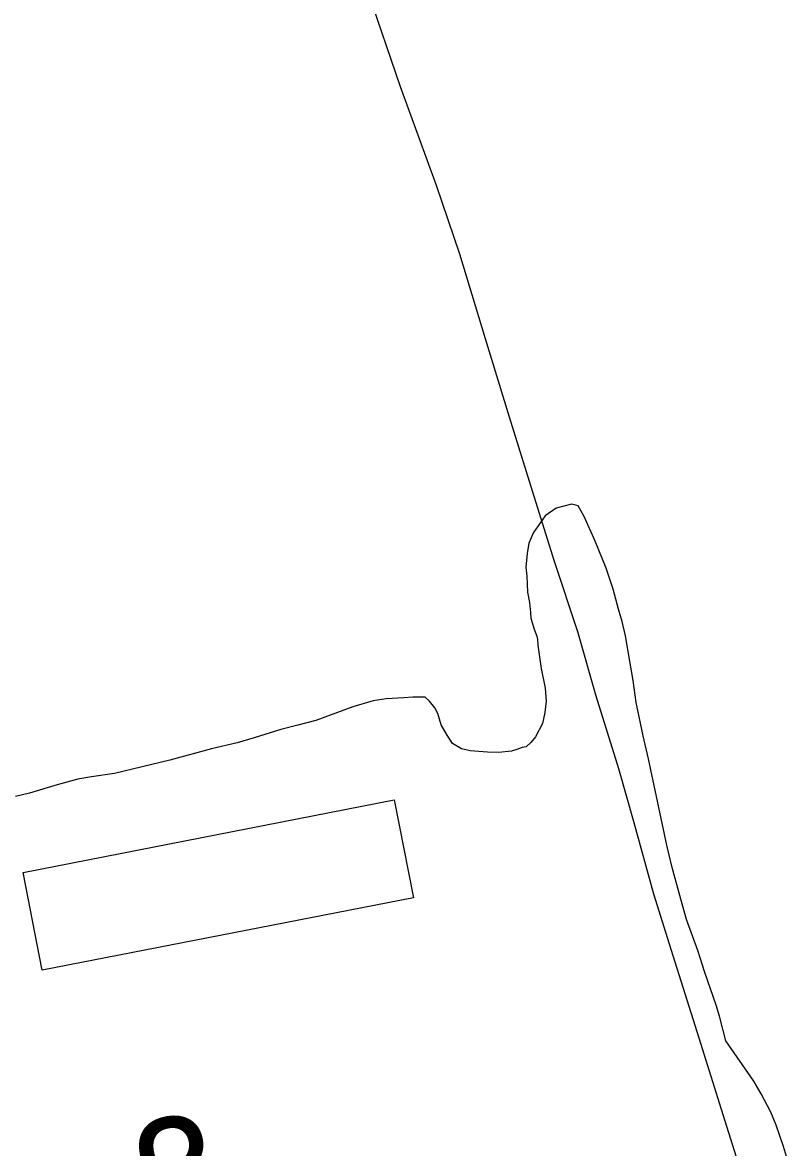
# Model space of a CAD drawing. Extents: x 3477039 to 3515015, y 546746 to 572297.
# Drawn here: x 3506670 to 3507111, y 567644 to 568292 of the extents above; entities that cross this region are included whole.
import ezdxf

# ---------------------------------------------------------------- set-up
doc = ezdxf.new("R2010")
doc.units = 0
for name, color, linetype in [('V-BLDG-OTLN', 7, 'Continuous'), ('V-RAIL-IDEN', 7, 'Continuous'), ('V-SITE-VEGE', 7, 'Continuous'), ('V-TOPO-SHOR', 7, 'Continuous')]:
    doc.layers.add(name, color=color, linetype=linetype)

msp = doc.modelspace()

# ---------------------------------------------------------------- linework, layer by layer
at = {"layer": 'V-BLDG-OTLN'}
msp.add_lwpolyline([(3506895.2861712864, 567787.8943978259), (3506681.6175986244, 567746.2034812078), (3506670.631620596, 567802.5073685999), (3506884.3001932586, 567844.198285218)], close=True, dxfattribs=at)
at = {"layer": 'V-SITE-VEGE'}
for p, q in [((3506986.245, 568014.454), (3506977.494, 568012.0820000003)), ((3506990.216, 568013.401), (3506986.245, 568014.454)), ((3506993.62, 568007.38), (3506990.216, 568013.401)), ((3506971.207, 568007.683), (3506964.35, 567998.064)), ((3506977.494, 568012.0820000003), (3506971.207, 568007.6830000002)), ((3506999.903, 567993.0930000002), (3506993.62, 568007.38)), ((3506964.35, 567998.064), (3506961.776, 567991.87)), ((3506961.776, 567991.87), (3506960.699, 567985.9090000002)), ((3507006.166, 567977.5630000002), (3506999.903, 567993.0930000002)), ((3506960.699, 567985.9090000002), (3506960.092, 567978.194)), ((3506960.092, 567978.194), (3506960.52, 567972.955)), ((3507010.238, 567965.552), (3507006.166, 567977.5630000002)), ((3506960.52, 567972.955), (3506960.893, 567963.7350000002)), ((3506960.893, 567963.7350000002), (3506962.056, 567957.741)), ((3507013.3200000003, 567954.052), (3507010.238, 567965.552)), ((3506962.056, 567957.741), (3506962.7260000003, 567952)), ((3506962.7260000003, 567952), (3506962.931, 567948.76)), ((3506962.931, 567948.76), (3506964.838, 567942.508)), ((3507015.4620000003, 567946.7980000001), (3507013.3200000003, 567954.052)), ((3506964.838, 567942.508), (3506966.2770000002, 567938.504)), ((3507017.342, 567938.5510000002), (3507015.4620000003, 567946.7980000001)), ((3506966.2770000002, 567938.504), (3506966.748, 567936.5050000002)), ((3506966.748, 567936.5050000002), (3506966.953, 567933.263)), ((3507019.886, 567924.0710000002), (3507017.342, 567938.5510000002)), ((3506966.953, 567933.263), (3506968.762, 567919.7870000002)), ((3507021.725, 567912.836), (3507019.886, 567924.0710000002)), ((3506968.762, 567919.7870000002), (3506971.1, 567908.546)), ((3507023.548, 567900.358), (3507021.725, 567912.836)), ((3506889.8170000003, 567902.9300000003), (3506879.598, 567902.322)), ((3506895.054, 567903.356), (3506889.8170000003, 567902.9300000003)), ((3506902.028, 567903.262), (3506895.054, 567903.356)), ((3506904.487, 567900.9840000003), (3506902.028, 567903.262)), ((3506971.1, 567908.546), (3506971.7460000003, 567901.064)), ((3506860.357, 567897.8510000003), (3506839.074, 567889.921)), ((3506872.108, 567901.179), (3506860.357, 567897.8510000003)), ((3506879.598, 567902.322), (3506872.108, 567901.179)), ((3506907.6780000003, 567897.206), (3506904.487, 567900.9840000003)), ((3506909.3740000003, 567893.943), (3506907.6780000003, 567897.206)), ((3506971.7460000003, 567901.064), (3506970.91, 567894.5990000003)), ((3507027.519, 567881.123), (3507023.548, 567900.358)), ((3506839.074, 567889.921), (3506828.826, 567887.322)), ((3506911.278, 567887.443), (3506909.3740000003, 567893.943)), ((3506970.91, 567894.5990000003), (3506969.577, 567888.1410000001)), ((3506819.075, 567884.715), (3506803.568, 567879.943)), ((3506828.826, 567887.3220000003), (3506819.075, 567884.7150000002)), ((3506914.682, 567881.4180000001), (3506911.278, 567887.443)), ((3506969.577, 567888.1410000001), (3506965.487, 567880.476)), ((3506793.813, 567877.088), (3506779.0700000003, 567873.5530000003)), ((3506803.568, 567879.9430000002), (3506793.813, 567877.088)), ((3506917.857, 567876.6420000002), (3506914.682, 567881.4180000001)), ((3506962.951, 567877.273), (3506960.176, 567874.817)), ((3506965.487, 567880.476), (3506962.951, 567877.273)), ((3507030.576, 567867.876), (3507027.519, 567881.123)), ((3506779.0700000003, 567873.5530000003), (3506755.0670000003, 567867.1550000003)), ((3506923.044, 567873.5800000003), (3506917.857, 567876.6420000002)), ((3506928.0130000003, 567872.5170000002), (3506923.044, 567873.5800000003)), ((3506937.966, 567871.6360000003), (3506928.0130000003, 567872.5170000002)), ((3506944.1920000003, 567871.5480000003), (3506937.966, 567871.6360000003)), ((3506951.671, 567872.194), (3506944.1920000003, 567871.5480000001)), ((3506954.923, 567873.1460000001), (3506951.671, 567872.194)), ((3506957.93, 567874.35), (3506954.923, 567873.1460000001)), ((3506960.176, 567874.817), (3506957.93, 567874.3500000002)), ((3506755.0670000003, 567867.155), (3506723.327, 567859.3689999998)), ((3507041.107, 567818.1650000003), (3507030.576, 567867.876)), ((3506710.099, 567857.554), (3506702.11, 567856.17)), ((3506723.327, 567859.3690000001), (3506710.099, 567857.554)), ((3506690.359, 567852.8420000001), (3506674.3510000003, 567848.08)), ((3506702.11, 567856.17), (3506690.359, 567852.8420000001)), ((3506674.3510000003, 567848.08), (3506666.3540000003, 567846.196)), ((3507044.171, 567805.4210000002), (3507041.107, 567818.1650000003)), ((3507049.154, 567787.169), (3507044.171, 567805.4210000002)), ((3507052.48, 567775.415), (3507049.154, 567787.169)), ((3507058.964, 567757.6410000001), (3507052.48, 567775.415)), ((3507063.025, 567744.882), (3507058.964, 567757.6410000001)), ((3507069.492, 567726.11), (3507063.025, 567744.882)), ((3507071.401, 567719.857), (3507069.492, 567726.11)), ((3507075.1920000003, 567705.607), (3507071.401, 567719.857)), ((3507091.316, 567682.471), (3507075.1920000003, 567705.607)), ((3507095.453, 567675.1900000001), (3507091.316, 567682.471)), ((3507101.038, 567664.653), (3507095.453, 567675.1900000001)), ((3507104.173, 567657.137), (3507101.038, 567664.653)), ((3507108.241, 567644.876), (3507104.173, 567657.137)), ((3507110.625, 567637.122), (3507108.241, 567644.876))]:
    msp.add_line(p, q, dxfattribs=at)
at = {"layer": 'V-TOPO-SHOR'}
msp.add_lwpolyline([(3507086.427, 567622.127), (3507072.685, 567666.159), (3507059.703, 567707.076), (3507043.669, 567758.122), (3507033.747, 567790.0750000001), (3507022.321, 567830.982), (3507013.56, 567862.15), (3507000.583, 567903.843), (3506989.911, 567940.859), (3506976.538, 567981.387), (3506965.8510000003, 568015.678), (3506950.5810000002, 568064.386), (3506936.848, 568109.585), (3506921.967, 568158.2930000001), (3506908.5870000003, 568197.656), (3506887.921, 568254.5650000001), (3506869.186, 568309.128)], dxfattribs=at)

# ---------------------------------------------------------------- texts
at = {"layer": 'V-RAIL-IDEN'}
msp.add_text('&', height=82.999832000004, rotation=9.999999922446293, dxfattribs=at).set_placement((3506731.223851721, 567573.5985002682))

doc.saveas('drawing.dxf')
